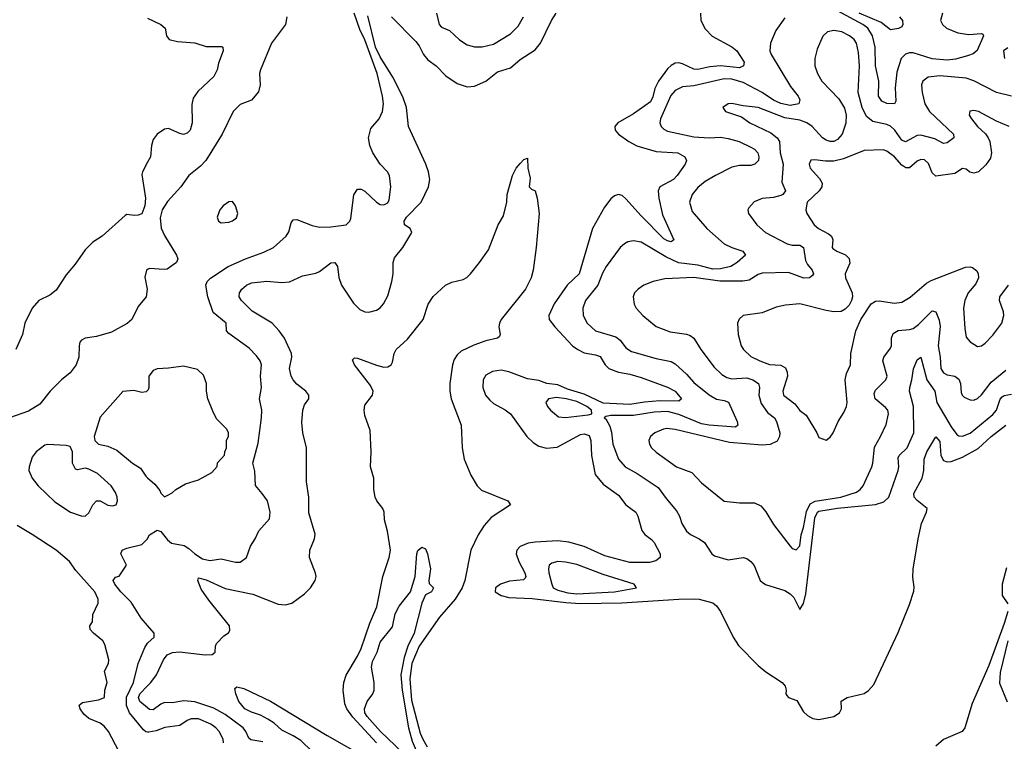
# Model space of a CAD drawing. Header units: inches. Extents: x 1552611 to 1694776, y 811966 to 917215.
# Tile 268 of 549: x 1609324 to 1614531, y 903599 to 907415. Entities that reach past the tile are written whole.
import ezdxf

# ---------------------------------------------------------------- set-up
doc = ezdxf.new("R2010")
doc.units = ezdxf.units.IN
doc.header["$MEASUREMENT"] = 0
doc.layers.add('B6900', color=7, linetype='Continuous')
doc.layers.add('B6910', color=7, linetype='Continuous')

msp = doc.modelspace()

# ---------------------------------------------------------------- linework, layer by layer
at = {"layer": 'B6900', "color": 5}
for points, elevation in [([(1610000, 906661.4), (1609973.1, 906610), (1609970, 906595.3), (1609989.1, 906470), (1609986, 906430), (1609970, 906388.3), (1609950, 906380.5), (1609930, 906378.7), (1609890, 906384.5), (1609880.7, 906379.3), (1609760.5, 906270), (1609710, 906238), (1609670, 906198.5), (1609617.4, 906122.6), (1609570, 906065.6), (1609515.9, 905984.1), (1609482.9, 905957.1), (1609425.5, 905930), (1609390.4, 905890), (1609350.3, 905810), (1609338, 905750), (1609303.1, 905670)], 920), ([(1610000, 906093.6), (1609994, 906090), (1609986, 906054), (1609998.4, 905990), (1609993, 905950), (1609950, 905898), (1609917.7, 905830), (1609892.4, 905807.6), (1609810, 905762.5), (1609730, 905739.8), (1609670.2, 905729.8), (1609650, 905719.6), (1609642.6, 905710), (1609639, 905690), (1609637.3, 905630), (1609621.7, 905590), (1609590, 905548), (1609544.9, 905510), (1609485.3, 905450), (1609430, 905381.7), (1609370, 905344.8), (1609270.1, 905309.9)], 940), ([(1610000, 905453.1), (1609993.4, 905446.6), (1609970, 905442.7), (1609926.6, 905453.4), (1609870, 905449.3), (1609750, 905313.2), (1609718, 905210), (1609722, 905190), (1609741, 905170), (1609790, 905160.3), (1609838.2, 905138.2), (1609920.4, 905070), (1609963, 905043), (1609990, 905000.4), (1610000, 904991.8)], 960), ([(1609847.3, 903547.2), (1609793, 903650), (1609770, 903679.6), (1609750, 903695.1), (1609690, 903718.9), (1609662.3, 903742.3), (1609644.2, 903770), (1609638.3, 903790), (1609655.2, 903804.8), (1609741.4, 903818.6), (1609772.3, 903830), (1609773.3, 903870), (1609785.6, 903910), (1609772, 903970), (1609793.3, 904010), (1609795.4, 904030), (1609774, 904110), (1609763.5, 904130), (1609714.5, 904170), (1609696.8, 904190), (1609695.1, 904210), (1609709.6, 904230), (1609711.2, 904270), (1609739.1, 904330), (1609738.6, 904350), (1609720.7, 904390), (1609621.2, 904501.2), (1609587.6, 904550), (1609515.9, 904610), (1609390, 904692.9), (1609310, 904739.5)], 960), ([(1610000, 904210.9), (1609966.4, 904250), (1609913.7, 904333.7), (1609858, 904390), (1609827.3, 904430), (1609818, 904450), (1609830, 904466.8), (1609850, 904472), (1609888.7, 904530), (1609858, 904590), (1609866, 904610), (1609890, 904620.3), (1609970, 904638.7), (1609999.5, 904670), (1610000, 904671)], 940), ([(1610000, 903647.7), (1609990, 903649.2), (1609978.9, 903658.9), (1609905.2, 903750), (1609887.9, 903787.9), (1609888.1, 903831.9), (1609924.9, 903910), (1609949.9, 904010.1), (1609985.2, 904094.8), (1610000, 904117.8)], 940), ([(1610000, 903775.4), (1609959.9, 903810), (1609951.7, 903830), (1609959, 903850), (1610000, 903891.9)], 920)]:
    msp.add_lwpolyline(points, dxfattribs=dict(at, elevation=elevation))
at = {"layer": 'B6900', "color": 5, "elevation": 960}
msp.add_lwpolyline([(1609470, 905169), (1609456, 905164), (1609410, 905129.4), (1609390, 905101.2), (1609374.2, 905050), (1609372.7, 905030), (1609389.5, 904990), (1609421, 904950), (1609510, 904864.4), (1609592.7, 904810), (1609648.9, 904791.1), (1609669.8, 904790.2), (1609690, 904807.4), (1609710, 904848.9), (1609730, 904871), (1609750, 904870.1), (1609790, 904848.2), (1609815.2, 904844.8), (1609833.1, 904850), (1609841.6, 904870), (1609839.4, 904890), (1609830, 904914.2), (1609806.7, 904950), (1609735, 905015), (1609690, 905038.4), (1609670, 905042.6), (1609630, 905034), (1609618, 905038), (1609603.7, 905070), (1609602.7, 905130), (1609590, 905157.2), (1609570, 905162.7)], close=True, dxfattribs=at)
at = {"layer": 'B6910', "color": 5}
for points, elevation in [([(1610000, 904671), (1610010, 904690.8), (1610050, 904715.5), (1610070, 904708.5), (1610104.6, 904664.6), (1610126.8, 904646.8), (1610193.4, 904633.4), (1610219, 904619), (1610250, 904591), (1610290, 904564.5), (1610330, 904555.3), (1610390, 904564.2), (1610465.4, 904545.4), (1610490, 904546.5), (1610524, 904570), (1610544.5, 904630), (1610569.4, 904670), (1610587.7, 904712.3), (1610644.8, 904775.2), (1610647.6, 904810), (1610633.6, 904870), (1610607, 904910), (1610571.4, 904951.4), (1610566.5, 905026.5), (1610557.6, 905070), (1610585, 905175), (1610603.1, 905310), (1610604, 905350), (1610592.4, 905410), (1610601.8, 905470), (1610597.7, 905530), (1610602.8, 905590), (1610595.1, 905610), (1610576.5, 905636.5), (1610537.2, 905677.2), (1610430, 905755.1), (1610418.3, 905770), (1610415.1, 905810), (1610346.9, 905866.9), (1610318, 905950), (1610308, 906010), (1610314.7, 906030), (1610332.5, 906047.5), (1610426.6, 906110), (1610518.4, 906150), (1610615.1, 906184.9), (1610665.3, 906210), (1610732.9, 906270), (1610746.4, 906293.6), (1610759.3, 906340.7), (1610770, 906356.5), (1610790, 906357.5), (1610870, 906326.7), (1610910, 906318), (1610970, 906318.9), (1611050.7, 906329.3), (1611070, 906348.4), (1611075.9, 906364.1), (1611090.7, 906489.3), (1611110, 906517.6), (1611130, 906517.6), (1611150, 906507.6), (1611210, 906449), (1611230, 906436.5), (1611250, 906435.3), (1611259.8, 906440.2), (1611270, 906446.4), (1611277.8, 906462.2), (1611286.5, 906530), (1611278.9, 906590), (1611269.8, 906610), (1611230.7, 906650.7), (1611191.1, 906710), (1611175.6, 906750), (1611168.6, 906790), (1611181, 906839), (1611224.5, 906890), (1611242.5, 906930), (1611247.3, 906970), (1611243.2, 907010), (1611214.4, 907130), (1611150, 907308.1), (1611122.3, 907362.3), (1611092.4, 907450)], 940), ([(1611290, 907429.4), (1611419.6, 907299.6), (1611436.4, 907276.4), (1611458.8, 907230), (1611482.3, 907202.3), (1611526.7, 907170), (1611578, 907118), (1611637.6, 907077.6), (1611690, 907060.2), (1611730, 907063.2), (1611790, 907090.2), (1611850, 907138.1), (1611920, 907160), (1611970, 907204.2), (1612050, 907254.7), (1612079.1, 907290), (1612136.2, 907410), (1612160.5, 907450)], 920), ([(1611528.3, 907450), (1611543.2, 907390), (1611555.3, 907375.3), (1611597.7, 907357.7), (1611650, 907308.9), (1611690, 907281.7), (1611730, 907271.3), (1611770, 907271.2), (1611830, 907286), (1611919.9, 907340.1), (1611959.7, 907380.3), (1611988, 907430)], 940), ([(1612925.1, 907450), (1612927.1, 907410), (1612950, 907366.4), (1612986.8, 907326.8), (1613090, 907271.7), (1613116.1, 907250), (1613154.9, 907190), (1613152.4, 907170), (1613130, 907160.7), (1613030, 907170.9), (1612974.4, 907165.6), (1612910, 907150.5), (1612890, 907152.4), (1612830, 907181.8), (1612810, 907186.4), (1612790, 907184.2), (1612770, 907173.2), (1612750, 907154.2), (1612703.1, 907090), (1612682.6, 907050), (1612673.1, 907006.9), (1612659.7, 906980.3), (1612570, 906916.4), (1612487.9, 906870), (1612471.5, 906850), (1612474, 906830), (1612490.2, 906810), (1612545.5, 906770), (1612587.6, 906747.6), (1612690, 906717.4), (1612804, 906710), (1612842, 906690), (1612850.4, 906670), (1612843.1, 906650), (1612802, 906590), (1612780.9, 906570), (1612710, 906530.8), (1612700.5, 906510), (1612704.1, 906470), (1612723, 906383), (1612783, 906250), (1612770, 906239.6), (1612750, 906244.4), (1612730, 906255.8), (1612610, 906377.9), (1612530, 906467.8), (1612510, 906484.2), (1612490.3, 906489.7), (1612470, 906482.6), (1612450, 906466.6), (1612416, 906424), (1612353.2, 906310), (1612282.1, 906070), (1612219.1, 906010), (1612150, 905912.7), (1612122, 905850), (1612123.9, 905830), (1612153.4, 905790), (1612247.3, 905690), (1612274.9, 905670), (1612310, 905653.8), (1612370, 905642.8), (1612393.6, 905633.6), (1612420.2, 905590), (1612440.2, 905570), (1612490, 905550.1), (1612550, 905539.8), (1612610, 905522.3), (1612750, 905471.7), (1612790.2, 905450), (1612824.6, 905410), (1612810, 905398), (1612710, 905398.7), (1612627.5, 905392.5), (1612550, 905380.6), (1612410, 905387.6), (1612310, 905434.8), (1612221.2, 905461.2), (1612170, 905483), (1612111.4, 905491.4), (1612070, 905506.2), (1612010, 905515.9), (1611910, 905552.3), (1611870, 905560.8), (1611825.2, 905554.8), (1611790, 905535.7), (1611775.4, 905510), (1611773, 905470), (1611788, 905430), (1611810, 905403), (1611830, 905385), (1611892, 905352), (1611918.8, 905330), (1612005.2, 905210), (1612039, 905179), (1612070, 905159.4), (1612109.6, 905149.5), (1612166, 905154), (1612290, 905220.5), (1612310, 905225.5), (1612335.5, 905215.5), (1612344.6, 905190), (1612347.3, 905110), (1612367.3, 905010), (1612410, 904958.8), (1612490, 904900.2), (1612530.2, 904850), (1612581.8, 904810), (1612592.7, 904790), (1612614.1, 904714.1), (1612630, 904692.4), (1612666.1, 904666.1), (1612679.3, 904650), (1612711.2, 904590), (1612711.5, 904570), (1612687.6, 904552.4), (1612655.5, 904544.5), (1612550, 904545.1), (1612419.3, 904579.3), (1612310, 904628.7), (1612227.3, 904652.7), (1612170, 904658.2), (1612050, 904652.3), (1612013.5, 904646.5), (1611970, 904628.7), (1611953.8, 904610), (1611950.2, 904590), (1611963, 904550), (1611996.2, 904490), (1612000.9, 904470), (1611997.9, 904462.1), (1611988, 904452), (1611914.9, 904445.1), (1611866.9, 904430), (1611839.7, 904410), (1611839.1, 904390), (1611870.5, 904370.5), (1611910, 904359.9), (1612033.8, 904353.8), (1612212, 904332), (1612290, 904328.2), (1612508.4, 904331.6), (1612810, 904350.4), (1612891.6, 904351.6), (1612918, 904350), (1612990, 904330.6), (1613010, 904314.8), (1613030, 904284.9), (1613098, 904150), (1613126, 904106), (1613230, 903999.8), (1613270, 903966.4), (1613356.5, 903910), (1613371.8, 903890), (1613377.6, 903870), (1613376.4, 903850), (1613381.5, 903841.5), (1613390.8, 903830), (1613433.8, 903813.8), (1613470, 903755.3), (1613490, 903734.6), (1613519.2, 903719.2), (1613550, 903714.9), (1613630, 903730.2), (1613659.2, 903750), (1613669.8, 903770), (1613668.7, 903811.3), (1613700.9, 903830), (1613790, 903851.5), (1613813, 903867), (1613840.7, 903899.3), (1613970, 904174.6), (1614030, 904322), (1614052.4, 904392.4), (1614054.5, 904414.5), (1614046.9, 904466.9), (1614049.7, 904509.7), (1614075.1, 904670), (1614093.3, 904750), (1614119.6, 904810), (1614123.6, 904830), (1614070, 904871.7), (1614055.2, 904890), (1614052.8, 904910), (1614096.5, 904990), (1614105.7, 905030), (1614108.1, 905090), (1614120.8, 905130), (1614170, 905208.2), (1614190, 905184), (1614195.5, 905110), (1614210, 905083.8), (1614230, 905075.9), (1614250, 905077.8), (1614310, 905101.8), (1614392.4, 905147.6), (1614461.8, 905210), (1614539.5, 905270)], 920), ([(1614204.1, 907450), (1614194.7, 907410), (1614203.9, 907390), (1614226.3, 907370), (1614285.2, 907345.2), (1614344.4, 907335.6), (1614410, 907341.1), (1614417.8, 907337.8), (1614422, 907330), (1614387.7, 907252.3), (1614365.9, 907234.1), (1614336.7, 907223.3), (1614273.5, 907206.5), (1614230, 907201.2), (1614150, 907207.6), (1614050, 907238.7), (1614030, 907238.7), (1614008.2, 907231.8), (1613985.7, 907210), (1613962.1, 907137.9), (1613953.9, 907053.9), (1613956.9, 906983.1), (1613950, 906969.7), (1613910, 906971), (1613883.3, 906983.3), (1613866.1, 907010), (1613867.1, 907090), (1613850.7, 907170.7), (1613848.9, 907270), (1613834.3, 907330), (1613808.9, 907370), (1613782.8, 907390), (1613650, 907462.3)], 940), ([(1613977.6, 907430), (1613993.4, 907410), (1613994.6, 907390), (1613990, 907377.2), (1613971.8, 907368.2), (1613930, 907361.6), (1613879.8, 907399.8), (1613764.4, 907450)], 920), ([(1610000, 903891.9), (1610017.8, 903910), (1610047.9, 903950), (1610084.9, 904030), (1610103.7, 904056.3), (1610131.3, 904068.7), (1610168.7, 904071.3), (1610304.2, 904055.8), (1610342, 904058), (1610357.6, 904070), (1610358.9, 904101.1), (1610364.7, 904115.3), (1610402.6, 904157.4), (1610427.7, 904172.3), (1610435.8, 904184.2), (1610432.9, 904210), (1610324.4, 904344.4), (1610284.1, 904404.1), (1610265.7, 904450), (1610270, 904463), (1610310, 904452.5), (1610410, 904407.2), (1610557.5, 904377.5), (1610690, 904324.1), (1610730, 904319.6), (1610763.7, 904330), (1610830, 904377.8), (1610862.3, 904410), (1610887.3, 904450), (1610891.2, 904470), (1610887.4, 904487.4), (1610856, 904570), (1610858, 904610), (1610882.6, 904670), (1610886.2, 904693.8), (1610852.5, 904807.5), (1610853.5, 904890), (1610841.1, 904970), (1610839.8, 905150), (1610820.7, 905230), (1610815.1, 905284.9), (1610820.5, 905350), (1610830, 905378.8), (1610853.6, 905410), (1610853.3, 905430), (1610837, 905450), (1610790, 905488.2), (1610770, 905509.7), (1610759.3, 905530), (1610751.4, 905570), (1610762.6, 905630), (1610761.5, 905650), (1610724.2, 905730), (1610695.2, 905770), (1610658.2, 905810), (1610552.9, 905872.9), (1610496.5, 905930), (1610484.2, 905950), (1610486.3, 905970), (1610498.4, 905990), (1610523.5, 906010), (1610550, 906022.6), (1610630, 906032.8), (1610710, 906024.3), (1610750, 906027.7), (1610819.6, 906060.4), (1610890, 906075), (1610910, 906083.6), (1610970, 906128.3), (1610990, 906131.4), (1611004.1, 906110), (1611010.8, 906050.8), (1611026, 906010), (1611090, 905916.5), (1611122.6, 905882.6), (1611150, 905870.2), (1611170, 905867.3), (1611210, 905879.1), (1611230, 905891.6), (1611247.4, 905912.6), (1611270, 905955.3), (1611292.8, 906030), (1611299.8, 906070), (1611299.1, 906130), (1611305.3, 906154.7), (1611351, 906210), (1611396.9, 906290), (1611389.7, 906309.7), (1611358.4, 906330), (1611357.7, 906350), (1611369, 906370), (1611447.4, 906450), (1611486.2, 906530), (1611493.6, 906570), (1611486.3, 906610), (1611472.2, 906650), (1611379.9, 906850), (1611370.4, 906949.6), (1611350, 907007.2), (1611297.1, 907110), (1611230, 907218.8), (1611206, 907270), (1611164.9, 907435.1)], 920), ([(1610736.4, 907430), (1610730.3, 907390), (1610655, 907290), (1610596.5, 907150), (1610592.4, 907130), (1610595.2, 907070), (1610586.4, 907033.6), (1610550.2, 906989.8), (1610490, 906966.6), (1610452, 906930), (1610394.9, 906810), (1610307.9, 906670), (1610280.5, 906639.5), (1610218.7, 906590), (1610175.3, 906530), (1610106.1, 906453.9), (1610077.2, 906410), (1610067.2, 906367.2), (1610072.3, 906312.3), (1610090, 906274), (1610152.4, 906170), (1610159.5, 906150), (1610153.4, 906130), (1610104.4, 906095.6), (1610087.2, 906092.8), (1610010, 906099.6), (1610000, 906093.6)], 940), ([(1610000, 907423.2), (1610070.7, 907390), (1610092.7, 907370), (1610100.4, 907330), (1610114, 907310), (1610159, 907299), (1610250, 907292.1), (1610310, 907272.8), (1610392.5, 907272.5), (1610398, 907270), (1610400.7, 907250), (1610374.7, 907185.3), (1610367.6, 907150), (1610350, 907114), (1610265.2, 907034.8), (1610240.9, 906999.1), (1610233.7, 906966.3), (1610236.5, 906870), (1610224.9, 906830), (1610210, 906814), (1610190, 906807.9), (1610170, 906812.1), (1610110, 906838.9), (1610090, 906835.1), (1610050.3, 906809.7), (1610030, 906781.2), (1610020.3, 906750), (1610014.9, 906690), (1610000, 906661.4)], 920), ([(1613370, 907423.7), (1613323.3, 907356.7), (1613295.5, 907290), (1613290.8, 907250), (1613298.1, 907230), (1613401.1, 907061.1), (1613440.9, 907010), (1613450.3, 906990), (1613445.5, 906970), (1613398.6, 906961.4), (1613350, 906970.7), (1613310, 906988.7), (1613250.4, 907030.4), (1613150, 907083), (1613090, 907100.1), (1613050, 907102.6), (1612890, 907065.4), (1612830, 907060.2), (1612790, 907041), (1612767, 907013), (1612712.6, 906890), (1612709.2, 906870), (1612716.5, 906850), (1612730, 906836.5), (1612750, 906826), (1612890, 906795.5), (1612970, 906790.6), (1613030, 906792.8), (1613070, 906787.2), (1613128.9, 906770), (1613190, 906741.3), (1613210.2, 906730), (1613227.2, 906710), (1613233.4, 906690), (1613231.1, 906670), (1613212.4, 906650), (1613190, 906643.2), (1613130, 906643.1), (1613090, 906634.9), (1613003.1, 906590), (1612950, 906558.5), (1612910, 906527), (1612879.7, 906490), (1612865.8, 906450), (1612881.2, 906401.2), (1612957.6, 906310), (1613050.3, 906230), (1613089.5, 906209.5), (1613147.7, 906190), (1613162.4, 906170), (1613117.8, 906130), (1613084.4, 906110), (1613030, 906096.4), (1612990, 906094.9), (1612910, 906116.7), (1612809, 906129), (1612740.3, 906160.3), (1612610, 906239), (1612570, 906246), (1612540.9, 906239.1), (1612522.4, 906230), (1612500.3, 906210), (1612425.2, 906110), (1612405.7, 906074.3), (1612381, 906010), (1612317.1, 905930), (1612302.9, 905890), (1612303.5, 905850), (1612325.2, 905810), (1612369.6, 905769.6), (1612477.4, 905737.4), (1612499.5, 905719.5), (1612530, 905679.2), (1612559.7, 905659.7), (1612690, 905623.8), (1612770, 905607), (1612790, 905594), (1612850, 905539.4), (1612890, 905495.5), (1612970, 905431.5), (1613010, 905407.5), (1613050, 905400.5), (1613071.9, 905391.9), (1613118.7, 905290), (1613122, 905270), (1613110, 905260.7), (1612970.1, 905269.9), (1612930, 905277.2), (1612810, 905327.6), (1612750, 905343), (1612680, 905340), (1612570, 905321.5), (1612450, 905321.2), (1612423.4, 905316.6), (1612415.5, 905310), (1612423.6, 905303.6), (1612445, 905265), (1612453.7, 905233.7), (1612460.8, 905170), (1612490.2, 905090), (1612526.5, 905050), (1612590, 905015.8), (1612700.1, 904940.1), (1612742.3, 904882.3), (1612798.3, 904818.3), (1612812.7, 904790), (1612825.2, 904750), (1612850.3, 904710), (1612872.4, 904692.4), (1612918, 904670), (1612946.4, 904650), (1612984, 904590), (1612998.8, 904578.8), (1613070, 904558.7), (1613150, 904570.3), (1613170, 904564.9), (1613190, 904550.4), (1613207.8, 904527.8), (1613240.3, 904450), (1613250, 904440.3), (1613267.5, 904427.5), (1613370, 904395.6), (1613399.5, 904379.5), (1613418.7, 904358.7), (1613450, 904295.8), (1613470, 904328.2), (1613481.2, 904378.8), (1613530, 904780.5), (1613542.8, 904810), (1613550, 904815.9), (1613650, 904832.2), (1613850, 904851.8), (1613894.1, 904865.9), (1613921.1, 904890), (1613969.9, 905030), (1613973.2, 905050), (1613970, 905097.1), (1613975.8, 905110), (1614018.1, 905150), (1614052.7, 905230), (1614051.3, 905370), (1614030.6, 905450), (1614031.3, 905470), (1614042.8, 905510), (1614051.8, 905568.2), (1614070, 905616.3), (1614090, 905630.5), (1614122.2, 905510), (1614163.8, 905450), (1614174.2, 905390), (1614250, 905261), (1614280.7, 905220.7), (1614290, 905214.8), (1614310, 905212.2), (1614350, 905228.9), (1614470, 905327.2), (1614489.3, 905350.7), (1614510, 905407.8), (1614520.4, 905419.6), (1614530, 905426.8), (1614570, 905435)], 940), ([(1614570, 907010.5), (1614489.5, 907029.5), (1614370, 907091.2), (1614330, 907104.7), (1614190, 907117.6), (1614128, 907110), (1614099.6, 907090), (1614093.6, 907070), (1614096.5, 907030), (1614110.2, 906970), (1614136.3, 906930), (1614262.4, 906810), (1614264.6, 906790), (1614230, 906764), (1614210, 906760.3), (1614164.8, 906784.8), (1614090, 906804.3), (1614070, 906802.2), (1614009.3, 906769.3), (1613990, 906776.8), (1613951.5, 906830), (1613930, 906850.8), (1613910, 906861.2), (1613835.8, 906875.7), (1613802.4, 906902.4), (1613779, 906950), (1613759.1, 907030), (1613766, 907170), (1613760.4, 907240.4), (1613750.3, 907290.3), (1613736.8, 907310), (1613713.3, 907330), (1613671.6, 907350), (1613630, 907358.2), (1613596.3, 907350), (1613572.4, 907327.6), (1613541.1, 907258.9), (1613528.9, 907210), (1613528.9, 907170), (1613542.6, 907130), (1613566.5, 907090), (1613656.9, 906996.9), (1613686.4, 906946.4), (1613694.3, 906910), (1613693.2, 906866.8), (1613673.7, 906810), (1613650, 906781), (1613629.5, 906770.5), (1613610, 906769.9), (1613590, 906777.5), (1613570, 906790.5), (1613515.3, 906850), (1613486.2, 906870), (1613450, 906883.5), (1613370, 906896.2), (1613230, 906950.7), (1613150, 906958.9), (1613090, 906971.2), (1613070, 906969.2), (1613042.8, 906950), (1613056, 906930), (1613141, 906901), (1613185.3, 906870), (1613296.1, 906816.1), (1613329.4, 906790), (1613342.2, 906770), (1613346.7, 906710), (1613361.7, 906650), (1613355, 906555), (1613374.2, 906510), (1613360.2, 906490), (1613350, 906484.9), (1613310, 906474), (1613251.2, 906468.8), (1613209.1, 906450.9), (1613179.5, 906420.5), (1613174.4, 906410), (1613177.6, 906390), (1613223.1, 906330), (1613268.9, 906290), (1613383.6, 906230), (1613410, 906223.1), (1613450, 906222.1), (1613469.2, 906210), (1613480.5, 906140.5), (1613490, 906120.2), (1613515.6, 906090), (1613522, 906070), (1613517.2, 906062.8), (1613500.7, 906050), (1613471.4, 906048.6), (1613390, 906078.4), (1613250, 906074.1), (1613230, 906068), (1613182.6, 906037.4), (1613148.1, 906031.9), (1613027.5, 906032.5), (1612890, 906051.3), (1612735.9, 906044.1), (1612674.8, 906030), (1612624.9, 906010), (1612595.5, 905990), (1612576.3, 905970), (1612568.2, 905950), (1612573, 905910), (1612584.4, 905890), (1612620.4, 905850), (1612690, 905791.6), (1612763.8, 905763.8), (1612850, 905750.9), (1612870, 905743.8), (1612889.1, 905730), (1612926.4, 905670), (1612997.6, 905577.6), (1613037.7, 905537.7), (1613063.3, 905523.4), (1613090, 905516.4), (1613170, 905520.7), (1613201.5, 905510), (1613231.1, 905491.1), (1613237, 905470), (1613233.7, 905430), (1613244.9, 905384.9), (1613278.1, 905338.1), (1613315.5, 905310), (1613327.3, 905290), (1613344.5, 905230), (1613343.2, 905210), (1613330, 905185.5), (1613292.4, 905167.6), (1613250, 905165.5), (1613078.3, 905178.3), (1612790, 905247.9), (1612747.3, 905252.7), (1612728, 905250), (1612682.4, 905230), (1612659.5, 905210), (1612651.8, 905190), (1612655.6, 905170), (1612666, 905150), (1612690, 905127.1), (1612796.9, 905050), (1612879.4, 905019.4), (1612930, 904964.9), (1613050, 904868.9), (1613130, 904859.7), (1613210, 904859.5), (1613243.9, 904843.9), (1613270, 904812.4), (1613310, 904744.9), (1613399.5, 904630), (1613410, 904618.7), (1613430, 904611.7), (1613450, 904632.7), (1613456.2, 904690), (1613470, 904730.2), (1613485.4, 904814.6), (1613505, 904855), (1613531.1, 904868.9), (1613667.1, 904890), (1613750, 904916.6), (1613769.8, 904930), (1613784.5, 904950), (1613830.5, 905049.5), (1613836.5, 905070), (1613845, 905155), (1613877.2, 905210), (1613906.5, 905273.5), (1613919.3, 905330), (1613914.5, 905350), (1613903.8, 905363.8), (1613849, 905410), (1613842.8, 905437.2), (1613850, 905456.1), (1613904.4, 905510), (1613911.1, 905528.9), (1613888.5, 905611.5), (1613893.5, 905630), (1613930, 905677.6), (1613934.4, 905690), (1613934.5, 905730), (1613944.3, 905755.7), (1613970, 905770.7), (1614030, 905775.6), (1614050, 905782.5), (1614076.9, 905803.1), (1614150, 905874.9), (1614170, 905870.4), (1614186.2, 905826.2), (1614191.5, 905791.5), (1614181.9, 905690), (1614192.2, 905630), (1614195.5, 905570), (1614210, 905546.4), (1614230, 905535.8), (1614270, 905529.4), (1614290, 905513.4), (1614299.4, 905490), (1614303.4, 905443.4), (1614308.6, 905428.6), (1614318.6, 905418.6), (1614350, 905404), (1614370, 905403.2), (1614390, 905411.8), (1614410, 905430.3), (1614461.4, 905498.6), (1614539.1, 905560.9)], 960), ([(1614550, 907265.3), (1614526.9, 907250), (1614532.2, 907210)], 960), ([(1614557.2, 906850), (1614490, 906877.4), (1614395.1, 906930), (1614370, 906934.5), (1614349.2, 906930.8), (1614346.3, 906910), (1614357.7, 906890), (1614390, 906850.3), (1614431.9, 906811.9), (1614446.7, 906790), (1614455.2, 906770), (1614464.3, 906710), (1614458.3, 906681.8), (1614433.3, 906646.7), (1614394.6, 906610), (1614370, 906602.4), (1614349, 906609), (1614330, 906624.2), (1614310, 906628), (1614270, 906601.5), (1614170, 906587.6), (1614150, 906604.4), (1614130, 906653.5), (1614110, 906672.7), (1614090, 906675.5), (1614070, 906666.2), (1614030, 906630.6), (1614010, 906631.2), (1613990, 906645.9), (1613950, 906689.2), (1613910, 906718.9), (1613890, 906726.6), (1613790, 906722.2), (1613681.3, 906678.7), (1613630, 906665.7), (1613586.1, 906666.1), (1613530, 906674.3), (1613508.9, 906671.1), (1613499.3, 906650), (1613504.4, 906630), (1613554.8, 906574.8), (1613567.9, 906550), (1613565.8, 906530), (1613551.4, 906510), (1613489, 906450), (1613480.9, 906410), (1613486.3, 906390), (1613526.3, 906330), (1613548.9, 906310), (1613602.4, 906282.4), (1613616.6, 906270), (1613623.9, 906250), (1613621.2, 906210), (1613624.7, 906204.7), (1613644.9, 906190), (1613691.9, 906171.9), (1613711.5, 906151.5), (1613713.6, 906126.4), (1613690.2, 906070), (1613691, 906050), (1613726.2, 905970), (1613728, 905950), (1613722.7, 905930), (1613710, 905905.6), (1613690, 905883.6), (1613668.7, 905871.3), (1613630, 905869.6), (1613590, 905876), (1613450, 905912.8), (1613374.7, 905905.3), (1613324.7, 905895.3), (1613250, 905864.2), (1613150.4, 905849.6), (1613128.6, 905831.4), (1613120.5, 905810), (1613123.7, 905750), (1613139.5, 905690), (1613151.8, 905670), (1613190, 905634), (1613238, 905610), (1613290, 905592.1), (1613350, 905588.3), (1613373.7, 905573.7), (1613383.3, 905550), (1613384, 905530), (1613360.2, 905450), (1613364.4, 905430), (1613423.3, 905383.3), (1613450, 905348.2), (1613483.7, 905323.7), (1613540.7, 905230), (1613550, 905204.7), (1613590, 905190.8), (1613610, 905207.3), (1613626.6, 905230), (1613652, 905290), (1613682.7, 905337.3), (1613697.4, 905370), (1613699.8, 905390), (1613689.8, 905510), (1613696.8, 905543.2), (1613718.7, 905590), (1613719.3, 905650), (1613745.7, 905770), (1613772.4, 905830), (1613828, 905912), (1613850, 905925.5), (1613870, 905928.1), (1613950, 905915.9), (1613990, 905921.1), (1614033, 905947), (1614119, 906021), (1614144.6, 906035.4), (1614326.1, 906106.1), (1614350, 906108.1), (1614364, 906104), (1614385.8, 906085.8), (1614393.4, 906070), (1614395.2, 906050), (1614381.6, 906018.4), (1614340.2, 905970), (1614322.9, 905930), (1614315.8, 905890), (1614321.8, 905781.8), (1614330, 905736), (1614350, 905710.5), (1614390, 905686.7), (1614410, 905690.4), (1614430, 905704.4), (1614470, 905747.2), (1614517.7, 905810), (1614528.4, 905850), (1614526.9, 905870), (1614506.6, 905930), (1614508, 905950), (1614552.8, 906010)], 980), ([(1611210.6, 903590), (1611086.3, 903726.3), (1611053.2, 903770), (1611043, 903797), (1611034, 903870), (1611038, 903910), (1611050.9, 903949.1), (1611110, 904048.4), (1611129.8, 904090), (1611176.1, 904223.9), (1611212.2, 904310), (1611244.1, 904470), (1611277.8, 904570), (1611284.8, 904610), (1611269.2, 904710), (1611253.7, 904770), (1611251, 904810), (1611244.1, 904830), (1611212.2, 904870), (1611203.2, 904890), (1611196.7, 904930), (1611197.1, 904990), (1611178.5, 905050), (1611183, 905130), (1611177, 905243), (1611150, 905322.2), (1611145.9, 905350), (1611150, 905375.8), (1611189.9, 905430), (1611193.3, 905450), (1611179.9, 905479.9), (1611093.7, 905590), (1611084.6, 905615.4), (1611094.3, 905625.7), (1611110, 905625.4), (1611210, 905587.8), (1611250, 905577.7), (1611270, 905578.7), (1611288.6, 905590), (1611295.6, 905604.4), (1611303.9, 905650), (1611315.5, 905670), (1611375, 905725), (1611457.8, 905830), (1611484.6, 905910), (1611510, 905950.3), (1611576, 906010), (1611610, 906026.7), (1611670, 906040.3), (1611689, 906051), (1611708.2, 906070), (1611756.2, 906130), (1611802.4, 906197.6), (1611854.3, 906330), (1611882.3, 906377.8), (1611900.7, 906450), (1611902.7, 906490), (1611929.5, 906590), (1611949.6, 906630), (1611970, 906654), (1611990, 906676), (1612010, 906682), (1612010.5, 906630), (1612022.8, 906577.2), (1612018, 906530), (1612030, 906518), (1612050.6, 906510), (1612060.5, 906470), (1612070.5, 906389.5), (1612054.6, 906210), (1612039, 906090), (1612029.2, 906050), (1611999.1, 905990), (1611870.8, 905830), (1611861.1, 905810), (1611858.6, 905790), (1611865.5, 905750), (1611861.4, 905738.6), (1611851.3, 905730), (1611790, 905715.7), (1611726.2, 905693.8), (1611658.8, 905661.2), (1611637.2, 905642.8), (1611621.6, 905618.4), (1611612.3, 905590), (1611599, 905490), (1611598.9, 905450), (1611605.9, 905410), (1611658, 905270), (1611663.8, 905150), (1611674.3, 905090), (1611710, 905006.4), (1611743.2, 904950), (1611766.9, 904926.9), (1611906, 904870), (1611918.8, 904850), (1611818, 904782), (1611780.7, 904739.3), (1611747.9, 904690), (1611710.1, 904610), (1611678.2, 904450), (1611664.8, 904410), (1611627.6, 904350), (1611544.1, 904255.9), (1611437.4, 904102.6), (1611397.5, 904010), (1611386.6, 903930), (1611395.9, 903815.9), (1611442.4, 903642.4), (1611455.2, 903610), (1611479.6, 903570)], 880), ([(1610000, 904991.8), (1610038.5, 904958.6), (1610064.9, 904924.9), (1610070, 904911.3), (1610090, 904892), (1610110, 904902), (1610130, 904912), (1610149.1, 904930.9), (1610200.2, 904959.8), (1610270, 904982), (1610340.4, 905019.6), (1610368, 905052), (1610369.1, 905070.9), (1610407.3, 905112.7), (1610408, 905130), (1610418, 905150), (1610418, 905190), (1610427.3, 905212.7), (1610428, 905230), (1610419, 905250), (1610364.8, 905304.8), (1610344.5, 905344.5), (1610319.3, 905410), (1610312.3, 905450), (1610311.5, 905491.5), (1610295.1, 905535.1), (1610264.7, 905564.7), (1610190, 905582.7), (1610110, 905571.8), (1610050, 905569), (1610030, 905559), (1610007.3, 905530), (1610007.3, 905470), (1610003.5, 905456.5), (1610000, 905453.1)], 960), ([(1611350, 903537), (1611232.5, 903650), (1611160.7, 903730), (1611148.8, 903750), (1611146.9, 903770), (1611162.3, 903810), (1611190.9, 903849.1), (1611199.2, 903870), (1611198.9, 903910), (1611185.1, 903990), (1611190, 904021.5), (1611214.4, 904070), (1611230, 904123.1), (1611295.4, 904204.6), (1611310, 904272.4), (1611330, 904312.9), (1611391.1, 904390), (1611415.6, 904470), (1611423.5, 904590), (1611430, 904608), (1611450, 904624.7), (1611470, 904616), (1611481.1, 904590), (1611496.3, 904510), (1611487.3, 904450), (1611490, 904434), (1611512, 904410), (1611502, 904390), (1611470, 904373.2), (1611450.3, 904329.7), (1611409.4, 904170), (1611377.3, 904102.7), (1611357.2, 904042.8), (1611340.1, 903950), (1611346.3, 903870), (1611379.5, 903670), (1611400.3, 903600.3), (1611438.2, 903510)], 860), ([(1614543.8, 904516.2), (1614520.1, 904430), (1614520.8, 904370), (1614550, 904324.9)], 920), ([(1614550, 904286), (1614530, 904221.1), (1614450, 903999.8), (1614361.6, 903798.4), (1614323.1, 903670), (1614308.2, 903650), (1614210, 903608.7), (1614170, 903572.4)], 920), ([(1610000, 904117.8), (1610000.9, 904119.1), (1610035.1, 904150), (1610035.1, 904170), (1610000, 904210.9)], 940), ([(1614549.8, 904130), (1614510, 903962.7), (1614506.4, 903906.4), (1614546.7, 903806.7)], 940), ([(1610870, 903544.6), (1610810, 903602.6), (1610770, 903628.4), (1610710, 903658.3), (1610670, 903695), (1610636.4, 903716.4), (1610597.2, 903737.2), (1610550, 903752.1), (1610515.2, 903770), (1610482.9, 903810), (1610466.4, 903850), (1610462.1, 903877.9), (1610472.6, 903887.4), (1610510, 903878.3), (1610650, 903810.8), (1610950, 903628.7), (1611130, 903526.6)], 880), ([(1610610, 903595.8), (1610545.8, 903605.8), (1610535.1, 903615.1), (1610519.6, 903650), (1610504.9, 903670), (1610410, 903740.7), (1610350, 903774), (1610250, 903807.5), (1610192.3, 903812.3), (1610130, 903802), (1610090, 903803.7), (1610070, 903795.7), (1610030, 903766), (1610010, 903766.8), (1610000, 903775.4)], 920), ([(1610401.1, 903590), (1610399.1, 903610), (1610378.7, 903650), (1610361.5, 903670), (1610334.8, 903690), (1610270, 903716.8), (1610230, 903717.6), (1610210, 903709.7), (1610170, 903682.2), (1610091.9, 903671.9), (1610045.8, 903654.2), (1610006.7, 903646.6), (1610000, 903647.7)], 940)]:
    msp.add_lwpolyline(points, dxfattribs=dict(at, elevation=elevation))
for points, elevation in [([(1610450, 906452.7), (1610430, 906452.3), (1610399.1, 906430), (1610383, 906410), (1610368, 906370), (1610376, 906350), (1610390, 906340.7), (1610430, 906343.8), (1610450, 906350.7), (1610470, 906367.3), (1610477, 906390), (1610464.5, 906430)], 960), ([(1612163.2, 905416.8), (1612120.7, 905410), (1612106, 905390), (1612115.3, 905370), (1612131.8, 905350), (1612174.1, 905314.1), (1612210, 905311.2), (1612330, 905326), (1612349.3, 905330), (1612348.5, 905350), (1612323.1, 905370), (1612270, 905395.6), (1612213.6, 905410)], 940), ([(1612170.2, 904549.8), (1612139, 904541), (1612124.7, 904530), (1612120.2, 904510), (1612122.7, 904490), (1612138.6, 904430), (1612145.5, 904410), (1612170, 904397.3), (1612223.5, 904383.5), (1612270, 904378.6), (1612470, 904389.2), (1612585.2, 904410), (1612573.2, 904430), (1612410, 904480.6), (1612270, 904533.2), (1612210, 904546.8)], 940)]:
    msp.add_lwpolyline(points, close=True, dxfattribs=dict(at, elevation=elevation))

doc.saveas('drawing.dxf')
